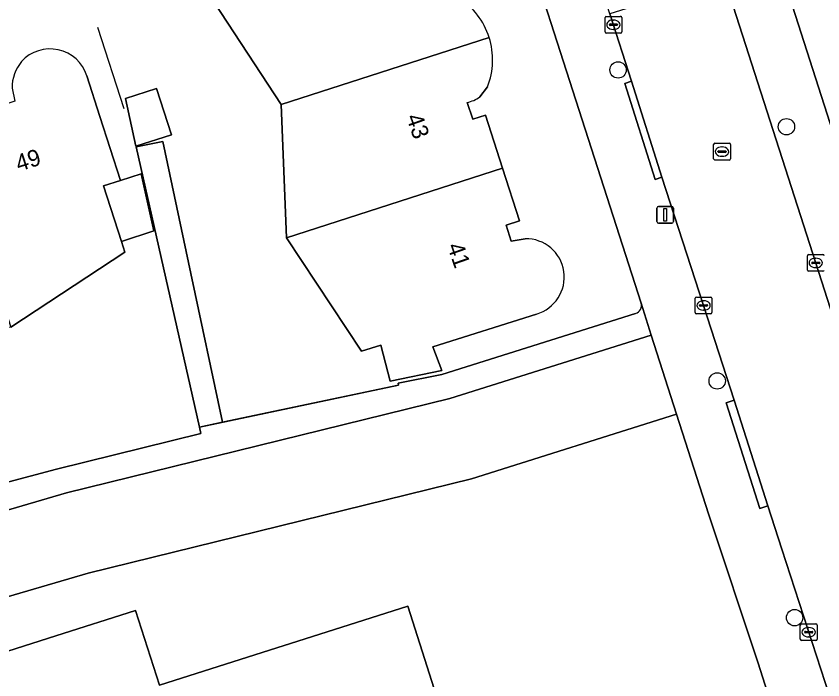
# Model space of a CAD drawing. Extents: x 159499 to 160349, y 382524 to 383273.
# Drawn here: x 159703.39 to 159751.59, y 382799.52 to 382839.21 of the extents above; entities that cross this region are included whole.
import ezdxf

# ---------------------------------------------------------------- set-up
doc = ezdxf.new("R2010")
doc.units = 0
for name, color, linetype in [('IMGEO_Boom', 7, 'Continuous'), ('IMGEO_Erf', 7, 'Continuous'), ('IMGEO_Groenvoorziening', 7, 'Continuous'), ('IMGEO_Hek', 7, 'Continuous'), ('IMGEO_Kolk', 7, 'Continuous'), ('IMGEO_Lichtmast', 7, 'Continuous'), ('IMGEO_Muur', 7, 'Continuous'), ('IMGEO_Pand', 7, 'Continuous'), ('IMGEO_Pand_nummerreeks', 7, 'Continuous'), ('IMGEO_Rijbaan_lokaal_open', 7, 'Continuous'), ('IMGEO_Rioolput', 7, 'Continuous'), ('IMGEO_Voetpad_open', 7, 'Continuous')]:
    doc.layers.add(name, color=color, linetype=linetype)

msp = doc.modelspace()

# ---------------------------------------------------------------- linework, layer by layer
at = {"layer": 'IMGEO_Boom'}
for centre in [(159739.356, 382835.995), (159749.414, 382832.597), (159745.276, 382817.397), (159749.901, 382803.244)]:
    msp.add_circle(centre, 0.489, dxfattribs=at)
at = {"layer": 'IMGEO_Erf'}
for points in [[(159740.727, 382822.055), (159729.755, 382856.197)], [(159734.475, 382821.398), (159728.286, 382819.442), (159728.827, 382818.014), (159725.74, 382817.391), (159725.188, 382819.543), (159724.024, 382819.172), (159719.547, 382825.96), (159719.219, 382833.928), (159714.816, 382840.671), (159714.658, 382844.641), (159714.438, 382844.631), (159714.386, 382845.722), (159714.626, 382845.723), (159714.532, 382848.826), (159715.109, 382849.012), (159714.223, 382851.698)], [(159707.609, 382835.645), (159708.389, 382833.209), (159709.618, 382829.381), (159710.852, 382829.78), (159711.62, 382826.368), (159709.687, 382825.745), (159709.894, 382825.104), (159703.068, 382820.615), (159695.103, 382820.291), (159688.451, 382815.846), (159680.409, 382815.596)], [(159731.557, 382834.985), (159731.092, 382834.392)], [(159730.343, 382834.054), (159730.674, 382833.041), (159731.442, 382833.287), (159732.454, 382830.12), (159733.457, 382826.98), (159732.671, 382826.718), (159732.976, 382825.755), (159733.805, 382825.903)], [(159701.365, 382810.94), (159705.812, 382812.13), (159714.431, 382814.263), (159714.347, 382814.634), (159710.554, 382831.386), (159712.15, 382831.724), (159713.828, 382823.815), (159715.715, 382814.924), (159726.23, 382817.155), (159726.206, 382817.258), (159728.815, 382817.782), (159740.402, 382821.43)], [(159747.728, 382800.527), (159744.764, 382809.45), (159742.845, 382815.409), (159730.6, 382811.547), (159707.693, 382805.912), (159674.81, 382796.272)], [(159682.294, 382794.673), (159705.767, 382802.152), (159710.531, 382803.67), (159711.953, 382799.207), (159726.792, 382803.935), (159729.084, 382796.741)], [(159765.793, 382743.617), (159763.767, 382750), (159747.728, 382800.527)]]:
    msp.add_lwpolyline(points, dxfattribs=at)
msp.add_lwpolyline([(159709.926, 382834.28), (159711.775, 382834.878), (159712.667, 382832.118), (159710.546, 382831.433)], close=True, dxfattribs=at)
for centre, radius, start, end in [((159727.428, 382836.586), 4.435, 17.778, 56.9409), ((159727.434, 382836.595), 4.426, 338.668, 17.688), ((159705.42, 382834.957), 2.295, 17.4444, 137.888), ((159705.588, 382834.927), 2.442, 140.0081, 180.4376), ((159730.056, 382835.688), 1.659, 279.9488, 308.6275), ((159733.843, 382823.606), 2.297, 285.9714, 90.9471), ((159740.241, 382821.911), 0.507, 288.4855, 16.5657)]:
    msp.add_arc(centre, radius, start, end, dxfattribs=at)
at = {"layer": 'IMGEO_Groenvoorziening'}
msp.add_lwpolyline([(159732.164, 382894.706), (159759.612, 382809.126)], dxfattribs=at)
msp.add_lwpolyline([(159742.845, 382815.409), (159741.322, 382820.139), (159729.3, 382816.347), (159706.393, 382810.712), (159673.434, 382801.05), (159674.81, 382796.272), (159707.693, 382805.912), (159730.6, 382811.547)], close=True, dxfattribs=at)
at = {"layer": 'IMGEO_Hek'}
msp.add_lwpolyline([(159708.26, 382838.552), (159709.829, 382833.692)], dxfattribs=at)
at = {"layer": 'IMGEO_Kolk'}
for p, q in [((159738.574, 382838.272), (159738.574, 382839.124)), ((159738.649, 382839.198), (159739.501, 382839.198)), ((159739.062, 382838.978), (159739.087, 382838.978)), ((159739.575, 382839.124), (159739.575, 382838.272)), ((159738.833, 382838.692), (159738.833, 382838.704)), ((159739.271, 382838.655), (159738.873, 382838.655)), ((159738.876, 382838.741), (159739.274, 382838.741)), ((159739.317, 382838.704), (159739.317, 382838.692)), ((159739.501, 382838.198), (159738.649, 382838.198)), ((159739.085, 382838.418), (159739.06, 382838.418)), ((159750.662, 382824.028), (159750.662, 382824.88)), ((159750.737, 382824.954), (159751.589, 382824.954)), ((159751.15, 382824.734), (159751.175, 382824.734)), ((159750.921, 382824.448), (159750.921, 382824.46)), ((159751.359, 382824.411), (159750.961, 382824.411)), ((159750.964, 382824.497), (159751.362, 382824.497)), ((159751.173, 382824.174), (159751.148, 382824.174)), ((159751.405, 382824.46), (159751.405, 382824.448)), ((159751.589, 382823.954), (159750.737, 382823.954)), ((159743.961, 382821.487), (159743.961, 382822.339)), ((159744.036, 382822.413), (159744.888, 382822.413)), ((159744.449, 382822.193), (159744.474, 382822.193)), ((159744.962, 382822.339), (159744.962, 382821.487)), ((159744.22, 382821.907), (159744.22, 382821.919)), ((159744.658, 382821.87), (159744.26, 382821.87)), ((159744.263, 382821.956), (159744.661, 382821.956)), ((159744.472, 382821.633), (159744.447, 382821.633)), ((159744.704, 382821.919), (159744.704, 382821.907)), ((159744.888, 382821.413), (159744.036, 382821.413)), ((159750.317, 382802.875), (159751.169, 382802.875)), ((159750.242, 382801.949), (159750.242, 382802.801)), ((159750.501, 382802.369), (159750.501, 382802.381)), ((159750.544, 382802.418), (159750.942, 382802.418)), ((159750.73, 382802.655), (159750.755, 382802.655)), ((159750.985, 382802.381), (159750.985, 382802.369)), ((159751.243, 382802.801), (159751.243, 382801.949)), ((159751.169, 382801.875), (159750.317, 382801.875)), ((159750.939, 382802.332), (159750.541, 382802.332)), ((159750.753, 382802.095), (159750.728, 382802.095))]:
    msp.add_line(p, q, dxfattribs=at)
for points in [[(159738.574, 382838.272), (159738.574, 382839.124)], [(159738.649, 382839.198), (159739.501, 382839.198)], [(159739.575, 382839.124), (159739.575, 382838.272)], [(159739.501, 382838.198), (159738.649, 382838.198)], [(159750.662, 382824.028), (159750.662, 382824.88)], [(159750.737, 382824.954), (159751.589, 382824.954)], [(159751.589, 382823.954), (159750.737, 382823.954)], [(159743.961, 382821.487), (159743.961, 382822.339)], [(159744.036, 382822.413), (159744.888, 382822.413)], [(159744.962, 382822.339), (159744.962, 382821.487)], [(159744.888, 382821.413), (159744.036, 382821.413)], [(159750.317, 382802.875), (159751.169, 382802.875)], [(159750.242, 382801.949), (159750.242, 382802.801)], [(159751.243, 382802.801), (159751.243, 382801.949)], [(159751.169, 382801.875), (159750.317, 382801.875)]]:
    msp.add_lwpolyline(points, dxfattribs=at)
for centre, radius, start, end in [((159738.651, 382839.122), 0.0765, 91.552, 178.448), ((159738.651, 382839.122), 0.0765, 91.552, 178.448), ((159739.499, 382839.122), 0.0765, 1.552, 88.448), ((159739.499, 382839.122), 0.0765, 1.552, 88.448), ((159738.873, 382838.701), 0.0403, 85.8775, 175.7526), ((159738.87, 382838.691), 0.0366, 178.938, 274.7102), ((159739.274, 382838.698), 0.043, 264.8664, 352.4533), ((159739.278, 382838.703), 0.0386, 1.7309, 96.639), ((159738.651, 382838.274), 0.0765, 181.552, 268.448), ((159738.651, 382838.274), 0.0765, 181.552, 268.448), ((159739.499, 382838.274), 0.0765, 271.552, 358.448), ((159739.499, 382838.274), 0.0765, 271.552, 358.448), ((159750.739, 382824.878), 0.0765, 91.552, 178.448), ((159750.739, 382824.878), 0.0765, 91.552, 178.448), ((159751.587, 382824.878), 0.0765, 1.552, 88.448), ((159751.587, 382824.878), 0.0765, 1.552, 88.448), ((159750.961, 382824.457), 0.0403, 85.8775, 175.7526), ((159750.958, 382824.447), 0.0366, 178.938, 274.7102), ((159751.362, 382824.454), 0.043, 264.8664, 352.4533), ((159751.366, 382824.459), 0.0386, 1.7309, 96.639), ((159750.739, 382824.03), 0.0765, 181.552, 268.448), ((159750.739, 382824.03), 0.0765, 181.552, 268.448), ((159751.587, 382824.03), 0.0765, 271.552, 358.448), ((159751.587, 382824.03), 0.0765, 271.552, 358.448), ((159744.038, 382822.337), 0.0765, 91.552, 178.448), ((159744.038, 382822.337), 0.0765, 91.552, 178.448), ((159744.886, 382822.337), 0.0765, 1.552, 88.448), ((159744.886, 382822.337), 0.0765, 1.552, 88.448), ((159744.26, 382821.916), 0.0403, 85.8775, 175.7526), ((159744.257, 382821.906), 0.0366, 178.938, 274.7102), ((159744.661, 382821.913), 0.043, 264.8664, 352.4533), ((159744.665, 382821.918), 0.0386, 1.7309, 96.639), ((159744.038, 382821.489), 0.0765, 181.552, 268.448), ((159744.038, 382821.489), 0.0765, 181.552, 268.448), ((159744.886, 382821.489), 0.0765, 271.552, 358.448), ((159744.886, 382821.489), 0.0765, 271.552, 358.448), ((159750.319, 382802.799), 0.0765, 91.552, 178.448), ((159750.319, 382802.799), 0.0765, 91.552, 178.448), ((159751.167, 382802.799), 0.0765, 1.552, 88.448), ((159751.167, 382802.799), 0.0765, 1.552, 88.448), ((159750.541, 382802.378), 0.0403, 85.8775, 175.7526), ((159750.538, 382802.368), 0.0366, 178.938, 274.7102), ((159750.942, 382802.375), 0.043, 264.8664, 352.4533), ((159750.946, 382802.38), 0.0386, 1.7309, 96.639), ((159750.319, 382801.951), 0.0765, 181.552, 268.448), ((159750.319, 382801.951), 0.0765, 181.552, 268.448), ((159751.167, 382801.951), 0.0765, 271.552, 358.448), ((159751.167, 382801.951), 0.0765, 271.552, 358.448)]:
    msp.add_arc(centre, radius, start, end, dxfattribs=at)
for centre, major_axis, ratio, start_param, end_param in [((159739.061, 382838.698), (-0.387, 0.002), 0.722429, 4.712389, 7.853982), ((159739.086, 382838.698), (-0.39, 0.002), 0.717154, 1.570796, 4.712389), ((159751.149, 382824.454), (-0.387, 0.002), 0.722429, 4.712389, 7.853982), ((159751.174, 382824.454), (-0.39, 0.002), 0.717154, 1.570796, 4.712389), ((159744.448, 382821.913), (-0.387, 0.002), 0.722429, 4.712389, 7.853982), ((159744.473, 382821.913), (-0.39, 0.002), 0.717154, 1.570796, 4.712389), ((159750.729, 382802.375), (-0.387, 0.002), 0.722429, 4.712389, 7.853982), ((159750.754, 382802.375), (-0.39, 0.002), 0.717154, 1.570796, 4.712389)]:
    msp.add_ellipse(centre, major_axis=major_axis, ratio=ratio, start_param=start_param, end_param=end_param, dxfattribs=at)
at = {"layer": 'IMGEO_Lichtmast'}
for p, q in [((159741.672, 382826.931), (159741.672, 382827.731)), ((159741.672, 382827.731), (159741.672, 382826.931)), ((159741.772, 382827.831), (159742.562, 382827.831)), ((159742.562, 382827.831), (159741.772, 382827.831)), ((159742.662, 382827.731), (159742.662, 382826.931)), ((159742.662, 382826.931), (159742.662, 382827.731)), ((159742.562, 382826.831), (159741.772, 382826.831)), ((159741.772, 382826.831), (159742.562, 382826.831))]:
    msp.add_line(p, q, dxfattribs=at)
msp.add_lwpolyline([(159742.092, 382827.706), (159742.242, 382827.706), (159742.242, 382826.956), (159742.092, 382826.956), (159742.092, 382827.706)], dxfattribs=at)
for centre, start, end in [((159741.772, 382827.731), 90, 180), ((159741.772, 382827.731), 90, 180), ((159742.562, 382827.731), 0, 90), ((159742.562, 382827.731), 360, 90), ((159741.772, 382826.931), 180, 270), ((159741.772, 382826.931), 180, 270), ((159742.562, 382826.931), 270, 0), ((159742.562, 382826.931), 270, 0)]:
    msp.add_arc(centre, 0.1, start, end, dxfattribs=at)
at = {"layer": 'IMGEO_Muur'}
msp.add_lwpolyline([(159714.347, 382814.634), (159726.23, 382817.155), (159726.206, 382817.258), (159728.815, 382817.782)], dxfattribs=at)
at = {"layer": 'IMGEO_Pand'}
for points in [[(159729.847, 382840.303), (159729.119, 382840.528), (159728.326, 382840.39), (159728.006, 382841.381), (159728.761, 382841.646), (159727.759, 382844.784), (159714.816, 382840.671), (159719.219, 382833.928), (159731.651, 382837.94)], [(159731.651, 382837.94), (159719.219, 382833.928), (159719.547, 382825.96), (159732.454, 382830.12), (159731.442, 382833.287), (159730.674, 382833.041), (159730.343, 382834.054)], [(159708.389, 382833.209), (159707.609, 382835.645)], [(159703.146, 382834.908), (159703.309, 382834.124), (159702.321, 382833.811), (159702.064, 382834.586), (159698.909, 382833.574), (159703.068, 382820.615), (159709.894, 382825.104), (159709.687, 382825.745), (159708.618, 382829.058), (159709.618, 382829.381), (159708.389, 382833.209)], [(159731.092, 382834.392), (159731.557, 382834.985)], [(159733.805, 382825.903), (159732.976, 382825.755), (159732.671, 382826.718), (159733.457, 382826.98), (159732.454, 382830.12), (159719.547, 382825.96), (159724.024, 382819.172), (159725.188, 382819.543), (159725.74, 382817.391), (159728.827, 382818.014), (159728.286, 382819.442), (159734.475, 382821.398)], [(159729.084, 382796.741), (159726.792, 382803.935), (159711.953, 382799.207), (159710.531, 382803.67), (159705.767, 382802.152), (159682.294, 382794.673)]]:
    msp.add_lwpolyline(points, dxfattribs=at)
for points in [[(159709.926, 382834.28), (159710.546, 382831.433), (159712.667, 382832.118), (159711.775, 382834.878)], [(159709.618, 382829.381), (159708.618, 382829.058), (159709.687, 382825.745), (159711.62, 382826.368), (159710.852, 382829.78)]]:
    msp.add_lwpolyline(points, close=True, dxfattribs=at)
for centre, radius, start, end in [((159727.428, 382836.586), 4.435, 17.778, 56.9409), ((159727.434, 382836.595), 4.426, 338.668, 17.688), ((159705.42, 382834.957), 2.295, 17.4444, 137.888), ((159705.588, 382834.927), 2.442, 140.0081, 180.4376), ((159730.056, 382835.688), 1.659, 279.9488, 308.6275), ((159733.843, 382823.606), 2.297, 285.9714, 90.9471)]:
    msp.add_arc(centre, radius, start, end, dxfattribs=at)
at = {"layer": 'IMGEO_Rijbaan_lokaal_open'}
msp.add_lwpolyline([(159765.262, 382780.583), (159759.246, 382799.219), (159751.166, 382824.443), (159745.694, 382841.502), (159738.87, 382839.341), (159740.162, 382835.315), (159741.978, 382829.581), (159744.463, 382821.914), (159746.286, 382816.242), (159748.293, 382809.925), (159749.144, 382807.34), (159757.672, 382781.038), (159759.144, 382776.429), (159759.398, 382775.632)], dxfattribs=at)
at = {"layer": 'IMGEO_Rioolput'}
for p, q in [((159745.063, 382830.682), (159745.063, 382831.534)), ((159745.138, 382831.608), (159745.99, 382831.608)), ((159745.551, 382831.388), (159745.576, 382831.388)), ((159746.064, 382831.534), (159746.064, 382830.682)), ((159745.322, 382831.102), (159745.322, 382831.114)), ((159745.76, 382831.065), (159745.362, 382831.065)), ((159745.365, 382831.151), (159745.763, 382831.151)), ((159745.574, 382830.828), (159745.549, 382830.828)), ((159745.806, 382831.114), (159745.806, 382831.102)), ((159745.99, 382830.608), (159745.138, 382830.608))]:
    msp.add_line(p, q, dxfattribs=at)
for points in [[(159745.063, 382830.682), (159745.063, 382831.534)], [(159745.138, 382831.608), (159745.99, 382831.608)], [(159746.064, 382831.534), (159746.064, 382830.682)], [(159745.99, 382830.608), (159745.138, 382830.608)]]:
    msp.add_lwpolyline(points, dxfattribs=at)
for centre, radius, start, end in [((159745.14, 382831.532), 0.0765, 91.552, 178.448), ((159745.14, 382831.532), 0.0765, 91.552, 178.448), ((159745.988, 382831.532), 0.0765, 1.552, 88.448), ((159745.988, 382831.532), 0.0765, 1.552, 88.448), ((159745.362, 382831.111), 0.0403, 85.8775, 175.7526), ((159745.359, 382831.101), 0.0366, 178.938, 274.7102), ((159745.763, 382831.108), 0.043, 264.8664, 352.4533), ((159745.767, 382831.113), 0.0386, 1.7309, 96.639), ((159745.14, 382830.684), 0.0765, 181.552, 268.448), ((159745.14, 382830.684), 0.0765, 181.552, 268.448), ((159745.988, 382830.684), 0.0765, 271.552, 358.448), ((159745.988, 382830.684), 0.0765, 271.552, 358.448)]:
    msp.add_arc(centre, radius, start, end, dxfattribs=at)
for centre, major_axis, ratio, start_param, end_param in [((159745.55, 382831.108), (-0.387, 0.002), 0.722429, 4.712389, 7.853982), ((159745.575, 382831.108), (-0.39, 0.002), 0.717154, 1.570796, 4.712389)]:
    msp.add_ellipse(centre, major_axis=major_axis, ratio=ratio, start_param=start_param, end_param=end_param, dxfattribs=at)
at = {"layer": 'IMGEO_Voetpad_open'}
for points in [[(159732.164, 382894.706), (159731.353, 382897.234), (159730.546, 382899.75), (159720.458, 382931.079), (159719.333, 382934.542), (159716.054, 382933.725), (159716.376, 382932.797), (159725.562, 382904.205), (159725.632, 382903.985), (159726.994, 382899.746), (159727.07, 382899.511), (159737.539, 382866.925), (159744.191, 382846.188), (159744.243, 382846.026), (159745.318, 382842.675), (159745.694, 382841.502), (159751.166, 382824.443), (159759.246, 382799.219), (159765.262, 382780.583)], [(159705.82, 382930.705), (159726.407, 382866.582), (159727.182, 382864.402), (159727.53, 382863.325), (159729.07, 382858.5), (159729.755, 382856.197), (159740.727, 382822.055), (159740.732, 382822.044), (159741.322, 382820.139), (159742.845, 382815.409), (159744.764, 382809.45), (159747.728, 382800.527), (159763.767, 382750)], [(159769.997, 382776.771), (159765.523, 382790.674), (159760.683, 382805.736), (159760.145, 382807.41), (159759.612, 382809.126), (159732.164, 382894.706)], [(159741.978, 382829.581), (159741.573, 382829.435), (159739.751, 382835.181), (159740.162, 382835.315), (159738.87, 382839.341), (159737.432, 382843.824), (159737.305, 382844.219), (159736.886, 382844.1), (159735.018, 382849.822), (159735.46, 382849.969), (159733.407, 382856.312), (159733.33, 382856.538), (159732.339, 382856.222), (159729.288, 382865.804), (159730.279, 382866.12), (159727.623, 382874.357)], [(159759.398, 382775.632), (159759.144, 382776.429), (159758.667, 382776.281), (159757.195, 382780.89), (159757.672, 382781.038), (159749.144, 382807.34), (159748.293, 382809.925), (159747.817, 382809.774), (159745.81, 382816.091), (159746.286, 382816.242), (159744.463, 382821.914), (159741.978, 382829.581)], [(159729.3, 382816.347), (159741.322, 382820.139), (159740.732, 382822.044), (159740.727, 382822.055)], [(159740.402, 382821.43), (159728.815, 382817.782), (159726.206, 382817.258), (159726.23, 382817.155), (159715.715, 382814.924), (159714.347, 382814.634), (159714.431, 382814.263), (159705.812, 382812.13), (159701.365, 382810.94), (159698.054, 382810.135), (159694.74, 382809.166), (159690.946, 382808.003), (159687.458, 382806.883), (159683.545, 382805.66), (159672.996, 382802.571), (159673.434, 382801.05), (159706.393, 382810.712), (159729.3, 382816.347)]]:
    msp.add_lwpolyline(points, dxfattribs=at)
for points in [[(159740.162, 382835.315), (159739.751, 382835.181), (159741.573, 382829.435), (159741.978, 382829.581)], [(159714.347, 382814.634), (159715.715, 382814.924), (159713.828, 382823.815), (159712.15, 382831.724), (159710.554, 382831.386)], [(159748.293, 382809.925), (159746.286, 382816.242), (159745.81, 382816.091), (159747.817, 382809.774)]]:
    msp.add_lwpolyline(points, close=True, dxfattribs=at)
msp.add_arc((159740.241, 382821.911), 0.507, 288.4855, 16.5657, dxfattribs=at)

# ---------------------------------------------------------------- texts
at = {"layer": 'IMGEO_Pand_nummerreeks'}
for s, rotation, p in [('43', 289.2723, (159726.679, 382833.181)), ('49', 17.7617, (159703.544, 382829.903)), ('41', 289.2741, (159729.126, 382825.467))]:
    msp.add_text(s, height=1, rotation=rotation, dxfattribs=at).set_placement(p)

doc.saveas('drawing.dxf')
